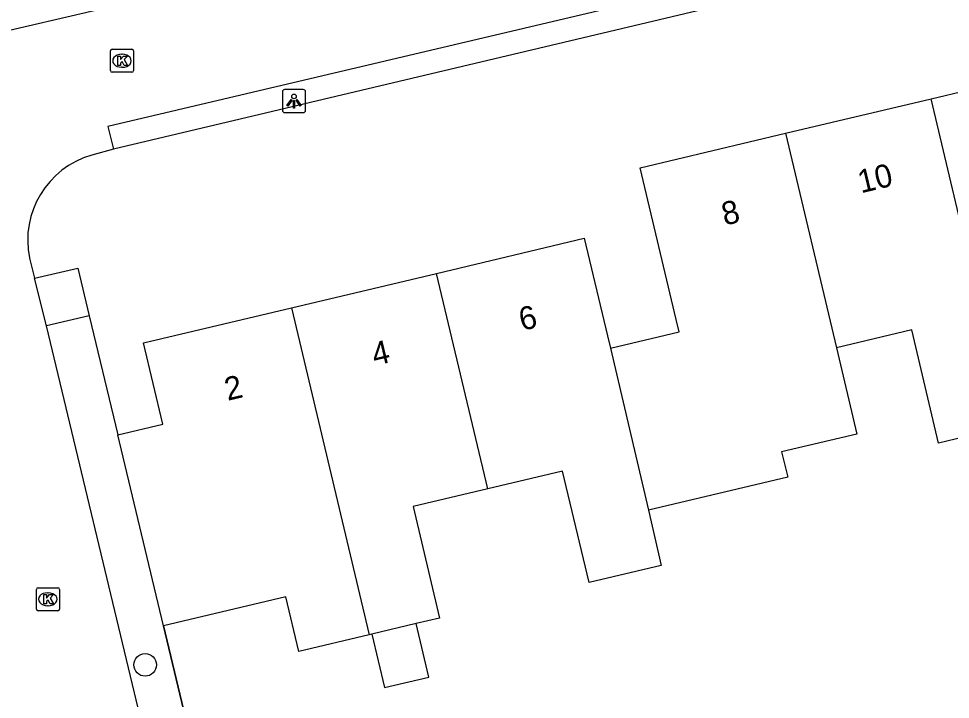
# Model space of a CAD drawing. Extents: x 157663 to 158496, y 379212 to 380934.
# Drawn here: x 158252.57 to 158292.83, y 380803.12 to 380832.57 of the extents above; entities that cross this region are included whole.
import ezdxf

# ---------------------------------------------------------------- set-up
doc = ezdxf.new("R2010")
doc.units = 0
for name, color, linetype in [('IMGEO_Boom', 7, 'Continuous'), ('IMGEO_Hek', 7, 'Continuous'), ('IMGEO_Kolk', 7, 'Continuous'), ('IMGEO_Lichtpunt', 7, 'Continuous'), ('IMGEO_Pand', 7, 'Continuous'), ('IMGEO_Pand_nummerreeks', 7, 'Continuous'), ('IMGEO_Parkeervlak_open', 7, 'Continuous'), ('IMGEO_Rijbaan_lokaal_open', 7, 'Continuous'), ('IMGEO_Voetpad_open', 7, 'Continuous')]:
    doc.layers.add(name, color=color, linetype=linetype)

msp = doc.modelspace()

# ---------------------------------------------------------------- linework, layer by layer
at = {"layer": 'IMGEO_Boom'}
msp.add_circle((158258.035, 380804.614), 0.489, dxfattribs=at)
at = {"layer": 'IMGEO_Hek'}
msp.add_lwpolyline([(158262.059, 380792.802), (158258.829, 380806.3)], dxfattribs=at)
at = {"layer": 'IMGEO_Kolk'}
for p, q in [((158256.53, 380830.319), (158256.53, 380831.171)), ((158256.605, 380831.245), (158257.457, 380831.245)), ((158257.531, 380831.171), (158257.531, 380830.319)), ((158257.018, 380831.025), (158257.043, 380831.025)), ((158257.041, 380830.465), (158257.016, 380830.465)), ((158257.457, 380830.245), (158256.605, 380830.245)), ((158253.331, 380807.028), (158253.331, 380807.88)), ((158253.406, 380807.954), (158254.258, 380807.954)), ((158253.819, 380807.734), (158253.844, 380807.734)), ((158254.332, 380807.88), (158254.332, 380807.028)), ((158254.258, 380806.954), (158253.406, 380806.954)), ((158253.842, 380807.174), (158253.817, 380807.174))]:
    msp.add_line(p, q, dxfattribs=at)
for points in [[(158256.53, 380830.319), (158256.53, 380831.171)], [(158256.605, 380831.245), (158257.457, 380831.245)], [(158257.531, 380831.171), (158257.531, 380830.319)], [(158256.851, 380830.945), (158256.974, 380830.945), (158256.974, 380830.794), (158257.104, 380830.945), (158257.268, 380830.945), (158257.122, 380830.794), (158257.275, 380830.545), (158257.123, 380830.545), (158257.038, 380830.709), (158256.974, 380830.642), (158256.974, 380830.545), (158256.851, 380830.545), (158256.851, 380830.945)], [(158257.457, 380830.245), (158256.605, 380830.245)], [(158253.331, 380807.028), (158253.331, 380807.88)], [(158253.406, 380807.954), (158254.258, 380807.954)], [(158254.332, 380807.88), (158254.332, 380807.028)], [(158253.652, 380807.654), (158253.775, 380807.654), (158253.775, 380807.503), (158253.905, 380807.654), (158254.069, 380807.654), (158253.923, 380807.503), (158254.076, 380807.254), (158253.924, 380807.254), (158253.839, 380807.418), (158253.775, 380807.351), (158253.775, 380807.254), (158253.652, 380807.254), (158253.652, 380807.654)], [(158254.258, 380806.954), (158253.406, 380806.954)]]:
    msp.add_lwpolyline(points, dxfattribs=at)
for centre, start, end in [((158256.607, 380831.169), 91.552, 178.448), ((158256.607, 380831.169), 91.552, 178.448), ((158257.455, 380831.169), 1.552, 88.448), ((158257.455, 380831.169), 1.552, 88.448), ((158256.607, 380830.321), 181.552, 268.448), ((158256.607, 380830.321), 181.552, 268.448), ((158257.455, 380830.321), 271.552, 358.448), ((158257.455, 380830.321), 271.552, 358.448), ((158253.408, 380807.878), 91.552, 178.448), ((158253.408, 380807.878), 91.552, 178.448), ((158254.256, 380807.878), 1.552, 88.448), ((158254.256, 380807.878), 1.552, 88.448), ((158253.408, 380807.03), 181.552, 268.448), ((158253.408, 380807.03), 181.552, 268.448), ((158254.256, 380807.03), 271.552, 358.448), ((158254.256, 380807.03), 271.552, 358.448)]:
    msp.add_arc(centre, 0.0765, start, end, dxfattribs=at)
for centre, major_axis, ratio, start_param, end_param in [((158257.017, 380830.745), (-0.387, 0.002), 0.722429, 4.712389, 7.853982), ((158257.042, 380830.745), (-0.39, 0.002), 0.717154, 1.570796, 4.712389), ((158253.818, 380807.454), (-0.387, 0.002), 0.722429, 4.712389, 7.853982), ((158253.843, 380807.454), (-0.39, 0.002), 0.717154, 1.570796, 4.712389)]:
    msp.add_ellipse(centre, major_axis=major_axis, ratio=ratio, start_param=start_param, end_param=end_param, dxfattribs=at)
at = {"layer": 'IMGEO_Lichtpunt'}
for p, q in [((158264.869, 380829.501), (158264.061, 380829.501)), ((158264.869, 380829.501), (158264.061, 380829.501)), ((158263.967, 380829.406), (158263.967, 380828.599)), ((158263.967, 380829.406), (158263.967, 380828.599)), ((158264.963, 380828.599), (158264.963, 380829.406)), ((158264.963, 380828.599), (158264.963, 380829.406)), ((158264.061, 380828.505), (158264.869, 380828.505)), ((158264.061, 380828.505), (158264.869, 380828.505))]:
    msp.add_line(p, q, dxfattribs=at)
for points in [[(158264.341, 380829.07), (158264.38, 380829.042), (158264.192, 380828.78), (158264.154, 380828.807), (158264.341, 380829.07)], [(158264.443, 380829.022), (158264.49, 380829.022), (158264.49, 380828.7), (158264.443, 380828.7), (158264.443, 380829.022)], [(158264.553, 380829.042), (158264.591, 380829.069), (158264.778, 380828.807), (158264.739, 380828.779), (158264.553, 380829.042)]]:
    msp.add_lwpolyline(points, dxfattribs=at)
msp.add_circle((158264.466, 380829.204), 0.0994, dxfattribs=at)
for centre, start, end in [((158264.061, 380829.406), 90, 180), ((158264.061, 380829.406), 90, 180), ((158264.869, 380829.406), 0, 90), ((158264.869, 380829.406), 0, 90), ((158264.061, 380828.599), 180, 270), ((158264.061, 380828.599), 180, 270), ((158264.869, 380828.599), 270, 0), ((158264.869, 380828.599), 270, 360)]:
    msp.add_arc(centre, 0.0946, start, end, dxfattribs=at)
at = {"layer": 'IMGEO_Pand'}
for points in [[(158291.999, 380829.102), (158298.275, 380830.594)], [(158285.707, 380827.607), (158291.999, 380829.102)], [(158295.365, 380814.93), (158291.999, 380829.102)], [(158278.138, 380818.315), (158281.104, 380819.02), (158280.977, 380819.556), (158279.419, 380826.113), (158285.707, 380827.607)], [(158285.707, 380827.607), (158287.91, 380818.327)], [(158270.624, 380821.549), (158277.009, 380823.066), (158278.013, 380818.841), (158278.138, 380818.315)], [(158264.358, 380820.06), (158270.624, 380821.549)], [(158272.84, 380812.228), (158270.624, 380821.549)], [(158256.852, 380814.564), (158258.797, 380815.029), (158257.957, 380818.539), (158264.358, 380820.06)], [(158264.358, 380820.06), (158267.718, 380805.922)], [(158295.206, 380814.892), (158292.325, 380814.208), (158291.163, 380819.1), (158287.91, 380818.327)], [(158278.138, 380818.315), (158279.785, 380811.305)], [(158287.91, 380818.327), (158288.795, 380814.6), (158285.54, 380813.827), (158285.8, 380812.735), (158279.785, 380811.305)], [(158258.829, 380806.3), (158256.852, 380814.564)], [(158279.785, 380811.305), (158280.326, 380808.912), (158277.218, 380808.173), (158276.072, 380812.996), (158272.84, 380812.228)], [(158272.84, 380812.228), (158269.609, 380811.46), (158270.754, 380806.643), (158269.749, 380806.404)], [(158267.718, 380805.922), (158264.678, 380805.199), (158264.116, 380807.565), (158258.829, 380806.3)], [(158269.749, 380806.404), (158267.824, 380805.947)], [(158267.824, 380805.947), (158268.374, 380803.631), (158270.299, 380804.088), (158269.749, 380806.404)], [(158267.824, 380805.947), (158267.718, 380805.922)]]:
    msp.add_lwpolyline(points, dxfattribs=at)
at = {"layer": 'IMGEO_Parkeervlak_open'}
for points in [[(158255.611, 380819.715), (158256.852, 380814.564)], [(158258.829, 380806.3), (158262.059, 380792.802)]]:
    msp.add_lwpolyline(points, dxfattribs=at)
at = {"layer": 'IMGEO_Rijbaan_lokaal_open'}
for points in [[(158335.841, 380868.585), (158317.438, 380864.207), (158322.34, 380843.453), (158256.423, 380827.895), (158256.672, 380826.915)], [(158262.698, 380834.525), (158251.543, 380831.91), (158251.024, 380832.251)], [(158256.672, 380826.915), (158255.725, 380826.659)], [(158253.038, 380822.214), (158253.257, 380821.342)], [(158253.764, 380819.277), (158253.257, 380821.342)], [(158260.269, 380792.168), (158253.764, 380819.277)]]:
    msp.add_lwpolyline(points, dxfattribs=at)
msp.add_arc((158256.771, 380822.992), 3.814, 105.9256, 191.7686, dxfattribs=at)
at = {"layer": 'IMGEO_Voetpad_open'}
for points in [[(158321.058, 380841.488), (158320.897, 380842.175), (158312.07, 380840.074), (158256.672, 380826.915)], [(158253.257, 380821.342), (158255.128, 380821.779), (158255.611, 380819.715)], [(158255.611, 380819.715), (158253.764, 380819.277)]]:
    msp.add_lwpolyline(points, dxfattribs=at)

# ---------------------------------------------------------------- texts
at = {"layer": 'IMGEO_Pand_nummerreeks'}
for s, rotation, p in [('10', 13.3671, (158288.963, 380825.009)), ('8', 13.3671, (158283.079, 380823.611)), ('6', 13.366, (158274.319, 380819.056)), ('4', 13.3671, (158267.958, 380817.544)), ('2', 13.366, (158261.596, 380816.033))]:
    msp.add_text(s, height=1, rotation=rotation, dxfattribs=at).set_placement(p)

doc.saveas('drawing.dxf')
